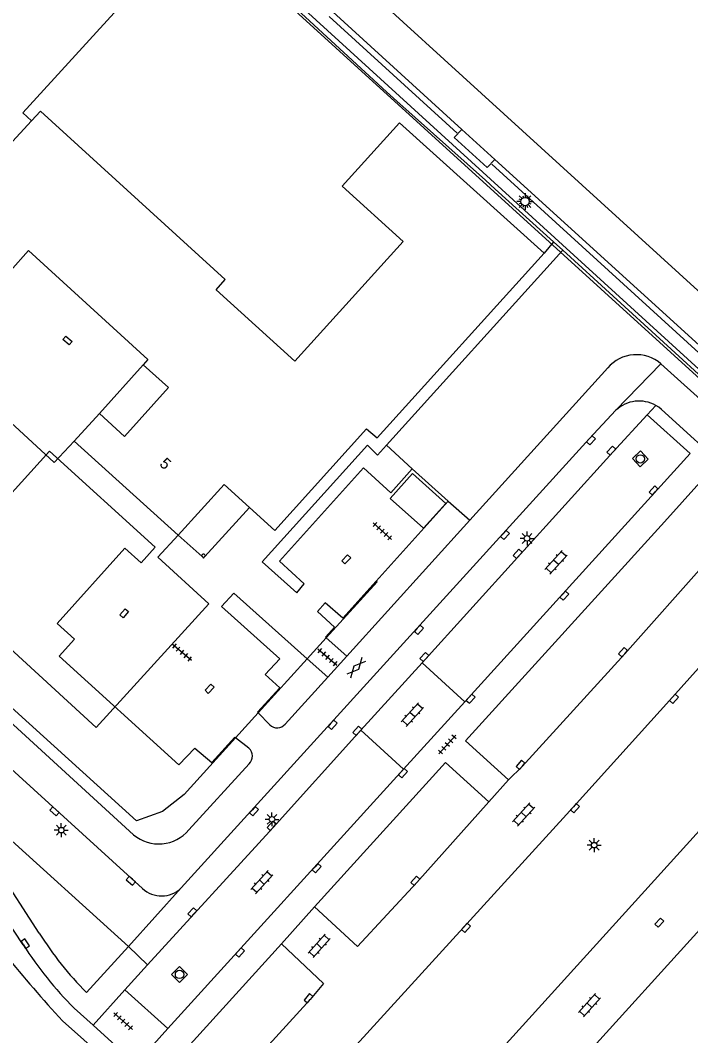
# Model space of a CAD drawing. Extents: x 128000 to 131008, y 398996 to 402500.
# Drawn here: x 128638.3 to 128698.4, y 399880.3 to 399971.4 of the extents above; entities that cross this region are included whole.
import ezdxf

# ---------------------------------------------------------------- set-up
doc = ezdxf.new("R2010")
doc.units = 0
for name, color, linetype in [('bs-afsc-ballenvanger', 7, 'Continuous'), ('bs-afsc-belijning', 7, 'Continuous'), ('bs-afsc-poort', 7, 'Continuous'), ('bs-symb-veldverlichting', 7, 'Continuous'), ('gg-afsc-hekwerk', 7, 'Continuous'), ('gg-anno-huisnummerreeks BGT', 7, 'Continuous'), ('gg-bbg-hoofdgebouw', 7, 'Continuous'), ('gg-bbg-luifel en loopbrug', 7, 'Continuous'), ('gg-bbg-onder overbouw', 7, 'Continuous'), ('gg-bbg-overig bouwwerk', 7, 'Continuous'), ('gg-bbg-pand overbouw', 7, 'Continuous'), ('gg-bbg-pilaar onder overbouw', 7, 'Continuous'), ('gg-bbg-pilaar pand', 7, 'Continuous'), ('gg-knt-verharding', 7, 'Continuous'), ('gg-knt-verharding nz', 7, 'Continuous'), ('gt-bbg-plantopografie pand', 7, 'Continuous'), ('gt-grn-groengrens', 7, 'Continuous'), ('gt-grn-vlakafsluiter', 7, 'Continuous'), ('gt-grn-weggrens', 7, 'Continuous'), ('gt-symb-gesloten verharding', 7, 'Continuous'), ('gt-symb-klinker verharding', 7, 'Continuous'), ('gt-symb-kolk', 7, 'Continuous'), ('gt-symb-kolk center center', 7, 'Continuous'), ('gt-symb-lichtmast', 7, 'Continuous'), ('gt-symb-rioolschacht', 7, 'Continuous'), ('gt-symb-tegel verharding', 7, 'Continuous')]:
    doc.layers.add(name, color=color, linetype=linetype)

# ---------------------------------------------------------------- blocks, each defined once
blk = doc.blocks.new('gt0-KL1')
at = {"layer": 'gt-symb-klinker verharding'}
for p, q in [((-1.15, 0.3), (1.15, 0.3)), ((-1, -0.3), (-1, 0.3)), ((-0.5, 0.3), (-0.5, 0.45)), ((0, -0.3), (0, 0.3)), ((0.5, 0.3), (0.5, 0.45)), ((1, -0.3), (1, 0.3)), ((-1.15, -0.3), (1.15, -0.3)), ((-0.5, -0.45), (-0.5, -0.3)), ((0.5, -0.45), (0.5, -0.3))]:
    blk.add_line(p, q, dxfattribs=at)
blk = doc.blocks.new('gt0-KOLK')
at = {"layer": 'gt-symb-kolk'}
blk.add_lwpolyline([(0, 0), (0.375, 0), (0.375, 0.4), (-0.375, 0.4), (-0.375, 0), (0, 0)], dxfattribs=at)
blk = doc.blocks.new('gt0-KOLKCC')
at = {"layer": 'gt-symb-kolk center center'}
blk.add_lwpolyline([(-0.375, 0.2), (0.375, 0.2), (0.375, -0.2), (-0.375, -0.2)], close=True, dxfattribs=at)
blk = doc.blocks.new('gt0-LMAST')
at = {"layer": 'gt-symb-lichtmast'}
for p, q in [((-0.182, 0.173), (-0.447, 0.438)), ((-0.005, 0.246), (-0.005, 0.621)), ((0.172, 0.173), (0.437, 0.438)), ((-0.255, -0.004), (-0.63, -0.004)), ((-0.182, -0.181), (-0.447, -0.446)), ((-0.005, -0.254), (-0.005, -0.629)), ((0.437, -0.446), (0.172, -0.181)), ((0.245, -0.004), (0.62, -0.004))]:
    blk.add_line(p, q, dxfattribs=at)
blk.add_circle((-0.005, -0.004), 0.25, dxfattribs=at)
blk = doc.blocks.new('gt0-RS')
at = {"layer": 'gt-symb-rioolschacht'}
blk.add_lwpolyline([(-0.5, -0.5), (0.5, -0.5), (0.5, 0.5), (-0.5, 0.5)], close=True, dxfattribs=at)
blk.add_circle((0, 0), 0.375, dxfattribs=at)
blk = doc.blocks.new('gt0-TEG1')
at = {"layer": 'gt-symb-tegel verharding'}
for p, q in [((-1.125, 0), (1.125, 0)), ((-0.9, -0.25), (-0.9, 0.25)), ((-0.45, -0.25), (-0.45, 0.25)), ((0, -0.25), (0, 0.25)), ((0.45, -0.25), (0.45, 0.25)), ((0.9, -0.25), (0.9, 0.25))]:
    blk.add_line(p, q, dxfattribs=at)
blk = doc.blocks.new('bs0-VELDV')
at = {"layer": 'bs-symb-veldverlichting'}
for p, q in [((-0.375, 0), (-0.75, 0)), ((-0.53, 0.53), (-0.265, 0.265)), ((-0.346, 0.144), (-0.52, 0.215)), ((-0.215, 0.52), (-0.144, 0.346)), ((0, 0.75), (0, 0.375)), ((0.215, 0.52), (0.144, 0.346)), ((0.265, 0.265), (0.53, 0.53)), ((0.346, 0.144), (0.52, 0.215)), ((0.375, 0), (0.75, 0)), ((-0.265, -0.265), (-0.53, -0.53)), ((-0.346, -0.144), (-0.52, -0.215)), ((-0.144, -0.346), (-0.215, -0.52)), ((0, -0.375), (0, -0.75)), ((0.144, -0.346), (0.215, -0.52)), ((0.265, -0.265), (0.53, -0.53)), ((0.346, -0.144), (0.52, -0.215))]:
    blk.add_line(p, q, dxfattribs=at)
blk.add_circle((0, 0), 0.375, dxfattribs=at)
blk = doc.blocks.new('gt0-GESVH1')
at = {"layer": 'gt-symb-gesloten verharding'}
for p, q in [((-0.992, -0.261), (0.008, 0.239)), ((0.008, -0.261), (-0.992, 0.239)), ((0.008, 0.239), (1.008, -0.261)), ((1.008, 0.239), (0.008, -0.261))]:
    blk.add_line(p, q, dxfattribs=at)

msp = doc.modelspace()

# ---------------------------------------------------------------- linework, layer by layer
at = {"layer": 'bs-afsc-ballenvanger'}
msp.add_lwpolyline([(128642.793, 399990.602), (128698.253, 399940.139), (128716.791, 399923.29)], dxfattribs=at)
at = {"layer": 'bs-afsc-belijning'}
msp.add_lwpolyline([(128680.602, 400050.543), (128637.488, 400003.296), (128711.378, 399935.914), (128754.43, 399983.204), (128680.602, 400050.543)], dxfattribs=at)
at = {"layer": 'bs-afsc-poort'}
for p, q in [((128671.101, 399965.025), (128672.023, 399964.164)), ((128679.983, 399957.078), (128680.834, 399956.276))]:
    msp.add_line(p, q, dxfattribs=at)
at = {"layer": 'gg-afsc-hekwerk'}
for p, q in [((128638.498, 399963.124), (128653.994, 399980.154)), ((128654.345, 399980.463), (128671.101, 399965.025)), ((128665.966, 399971.784), (128677.444, 399961.314)), ((128671.101, 399965.025), (128672.023, 399964.164)), ((128672.023, 399964.164), (128679.983, 399957.078)), ((128639.271, 399962.411), (128638.498, 399963.124)), ((128680.551, 399958.509), (128711.275, 399930.477)), ((128679.983, 399957.078), (128680.834, 399956.276)), ((128680.834, 399956.276), (128686.079, 399951.551)), ((128686.079, 399951.551), (128685.227, 399950.526)), ((128686.079, 399951.551), (128686.904, 399950.796)), ((128686.904, 399950.796), (128710.769, 399928.983)), ((128670.252, 399921.058), (128665.698, 399916.035)), ((128665.698, 399916.035), (128663.995, 399914.155)), ((128663.995, 399914.155), (128659.594, 399909.301)), ((128659.594, 399909.301), (128657.575, 399907.074))]:
    msp.add_line(p, q, dxfattribs=at)
for points in [[(128642.793, 399990.602), (128698.253, 399940.139), (128716.791, 399923.29)], [(128657.575, 399907.074), (128652.946, 399901.967), (128651.022, 399900.459), (128648.679, 399899.613), (128620.755, 399924.944)]]:
    msp.add_lwpolyline(points, dxfattribs=at)
at = {"layer": 'gg-bbg-hoofdgebouw'}
msp.add_line((128639.271, 399962.411), (128635.203, 399957.983), dxfattribs=at)
for points in [[(128685.227, 399950.526), (128672.264, 399962.238), (128667.122, 399956.547), (128672.598, 399951.599), (128662.898, 399940.862), (128655.819, 399947.258), (128656.65, 399948.178), (128640.075, 399963.286), (128639.271, 399962.411)], [(128628.411, 399950.428), (128628.334, 399950.342), (128634.039, 399945.223), (128639.014, 399950.768), (128649.699, 399940.996), (128649.273, 399940.534)], [(128658.804, 399927.73), (128661.078, 399925.662), (128669.321, 399934.793), (128670.259, 399933.959), (128685.227, 399950.526)], [(128645.358, 399936.17), (128643.087, 399933.684), (128652.426, 399925.251)]]:
    msp.add_lwpolyline(points, dxfattribs=at)
at = {"layer": 'gg-bbg-luifel en loopbrug'}
msp.add_lwpolyline([(128673.438, 399930.762), (128676.413, 399928.088), (128674.407, 399925.857), (128671.433, 399928.532), (128673.438, 399930.762)], dxfattribs=at)
at = {"layer": 'gg-bbg-onder overbouw'}
for points in [[(128649.273, 399940.534), (128651.558, 399938.479), (128647.622, 399934.102), (128645.358, 399936.17)], [(128652.426, 399925.251), (128656.533, 399929.795), (128658.804, 399927.73)]]:
    msp.add_lwpolyline(points, dxfattribs=at)
at = {"layer": 'gg-bbg-overig bouwwerk'}
msp.add_line((128677.855, 399961.635), (128680.819, 399958.95), dxfattribs=at)
msp.add_lwpolyline([(128680.819, 399958.95), (128680.125, 399958.235), (128677.161, 399960.92), (128677.855, 399961.635)], dxfattribs=at)
at = {"layer": 'gg-bbg-pand overbouw'}
for p, q in [((128645.358, 399936.17), (128649.273, 399940.534)), ((128658.804, 399927.73), (128654.812, 399923.318)), ((128652.426, 399925.251), (128654.571, 399923.318))]:
    msp.add_line(p, q, dxfattribs=at)
msp.add_lwpolyline([(128654.641, 399923.261), (128654.704, 399923.192), (128654.747, 399923.257)], dxfattribs=at)
at = {"layer": 'gg-bbg-pilaar onder overbouw'}
msp.add_line((128654.641, 399923.261), (128654.747, 399923.257), dxfattribs=at)
msp.add_lwpolyline([(128654.812, 399923.318), (128654.841, 399923.404), (128654.814, 399923.491), (128654.741, 399923.545), (128654.65, 399923.547), (128654.576, 399923.494), (128654.547, 399923.408), (128654.571, 399923.318)], dxfattribs=at)
at = {"layer": 'gg-bbg-pilaar pand'}
for p, q in [((128654.571, 399923.318), (128654.641, 399923.261)), ((128654.747, 399923.257), (128654.812, 399923.318))]:
    msp.add_line(p, q, dxfattribs=at)
at = {"layer": 'gg-knt-verharding'}
for p, q in [((128666.301, 399972.199), (128677.855, 399961.635)), ((128680.819, 399958.95), (128711.666, 399930.872)), ((128686.606, 399950.47), (128686.904, 399950.796)), ((128686.606, 399950.47), (128671.089, 399933.308)), ((128678.581, 399926.592), (128690.934, 399940.247)), ((128695.713, 399940.613), (128738.344, 399901.925)), ((128673.416, 399931.186), (128676.634, 399928.284)), ((128676.634, 399928.284), (128670.18, 399921.123)), ((128667.541, 399914.388), (128678.581, 399926.592)), ((128620.113, 399924.245), (128648.432, 399898.357)), ((128665.698, 399916.035), (128667.541, 399914.388)), ((128667.541, 399914.388), (128665.842, 399912.498)), ((128663.995, 399914.155), (128665.842, 399912.498)), ((128668.807, 399907.747), (128674.306, 399913.8)), ((128678.128, 399910.289), (128674.306, 399913.8)), ((128662.019, 399908.296), (128665.842, 399912.498)), ((128678.128, 399910.289), (128672.635, 399904.241)), ((128659.594, 399909.301), (128660.635, 399908.212)), ((128658.774, 399906.13), (128657.575, 399907.074)), ((128672.635, 399904.241), (128668.807, 399907.747)), ((128653.373, 399898.793), (128658.789, 399904.731)), ((128639.972, 399889.55), (128630.407, 399904.248)), ((128647.974, 399888.328), (128630.407, 399904.248)), ((128672.635, 399904.241), (128651.494, 399880.985)), ((128638.54, 399888.489), (128628.984, 399902.79)), ((128680.283, 399901.309), (128682.046, 399903.301)), ((128652.684, 399893.605), (128647.974, 399888.328)), ((128664.645, 399891.886), (128661.675, 399888.578)), ((128647.974, 399888.328), (128644.192, 399884.215)), ((128661.675, 399888.578), (128651.735, 399877.63)), ((128647.626, 399884.441), (128649.681, 399886.692)), ((128651.494, 399880.985), (128647.626, 399884.441)), ((128643.094, 399882.801), (128644.796, 399881.273)), ((128644.796, 399881.273), (128648.654, 399877.807))]:
    msp.add_line(p, q, dxfattribs=at)
for points in [[(128630.529, 400002.184), (128630.791, 400002.49), (128711.005, 399929.287)], [(128691.676, 399936.451), (128689.282, 399933.88), (128652.684, 399893.605)], [(128739.307, 399896.979), (128725.866, 399909.165), (128716.716, 399917.568), (128708.136, 399925.274), (128695.757, 399936.514), (128695.512, 399936.709), (128695.25, 399936.877)], [(128674.306, 399913.8), (128691.399, 399932.69), (128694.474, 399936.043)], [(128694.474, 399936.043), (128698.337, 399932.565), (128678.128, 399910.289)], [(128620.755, 399924.944), (128620.851, 399925.049), (128627.999, 399918.555), (128640.873, 399932.784), (128650.366, 399924.168), (128649.097, 399922.75), (128647.632, 399924.07), (128641.574, 399917.328), (128643.124, 399915.919), (128641.764, 399914.385), (128652.491, 399904.63), (128653.913, 399906.146), (128655.446, 399904.85), (128657.511, 399907.124), (128657.575, 399907.074)], [(128671.089, 399933.308), (128670.292, 399932.426), (128669.41, 399933.309), (128659.94, 399922.855), (128663.073, 399920.064), (128663.729, 399920.883), (128661.499, 399922.908), (128669.043, 399931.269), (128671.498, 399929.053), (128673.416, 399931.186)], [(128682.046, 399903.301), (128678.179, 399906.794), (128696.024, 399926.423), (128699.21, 399929.953), (128703.053, 399926.436)], [(128670.18, 399921.123), (128667.178, 399917.793), (128665.614, 399919.168), (128664.915, 399918.383), (128666.442, 399916.988), (128665.639, 399916.088), (128665.698, 399916.035)], [(128663.995, 399914.155), (128657.424, 399920.051), (128656.318, 399918.834), (128661.525, 399914.141), (128660.233, 399912.73), (128661.524, 399911.544), (128659.539, 399909.358), (128659.594, 399909.301)], [(128649.229, 399893.558), (128634.075, 399907.326), (128633.538, 399907.699)], [(128649.681, 399886.692), (128660.939, 399899.028), (128668.807, 399907.747)], [(128664.645, 399891.886), (128676.388, 399904.846), (128680.283, 399901.309)]]:
    msp.add_lwpolyline(points, dxfattribs=at)
for centre, radius, start, end in [((128693.506, 399938.045), 3.386, 49.33007, 139.42883), ((128693.751, 399934.244), 3.029, 60.3505, 133.24401), ((128661.286, 399908.928), 0.968, 227.71475, 319.23171), ((128658.101, 399905.423), 0.976, 314.81107, 46.41753), ((128650.685, 399901.043), 3.506, 230.01517, 320.07041), ((128650.933, 399895.337), 2.463, 226.23623, 315.32252), ((128665.758, 399905.61), 30.378, 211.91575, 224.77244), ((128667.194, 399906.763), 33.985, 212.52797, 224.83586)]:
    msp.add_arc(centre, radius, start, end, dxfattribs=at)
at = {"layer": 'gg-knt-verharding nz'}
msp.add_line((128642.061, 399881.667), (128649.3, 399875.229), dxfattribs=at)
for points in [[(128699.84, 399922.901), (128692.463, 399914.608), (128683.268, 399904.503), (128682.046, 399903.301)], [(128664.091, 399874.757), (128671.471, 399868.172), (128711.564, 399912.432), (128704.235, 399919.095), (128696.738, 399910.695), (128687.857, 399900.879), (128664.091, 399874.757)], [(128672.266, 399860.134), (128679.689, 399853.353), (128723.492, 399901.621), (128715.996, 399908.399), (128672.266, 399860.134)], [(128680.283, 399901.309), (128673.828, 399894.091), (128668.495, 399888.335), (128664.645, 399891.886)], [(128661.675, 399888.578), (128665.462, 399885.03), (128664.27, 399883.577), (128655.626, 399874.117)]]:
    msp.add_lwpolyline(points, dxfattribs=at)
msp.add_arc((128725.923, 399959.218), 114.223, 214.88583, 222.76119, dxfattribs=at)
at = {"layer": 'gt-bbg-plantopografie pand'}
msp.add_line((128652.426, 399925.251), (128650.601, 399923.253), dxfattribs=at)
msp.add_lwpolyline([(128650.601, 399923.253), (128655.178, 399919.072), (128645.059, 399907.996), (128615.315, 399935.329), (128626.266, 399947.246), (128632.054, 399941.928), (128631.223, 399941.024), (128641.278, 399931.785), (128641.318, 399931.748), (128643.087, 399933.684), (128652.426, 399925.251)], dxfattribs=at)
at = {"layer": 'gt-grn-groengrens'}
for p, q in [((128671.089, 399933.308), (128673.416, 399931.186)), ((128676.634, 399928.284), (128678.581, 399926.592))]:
    msp.add_line(p, q, dxfattribs=at)
at = {"layer": 'gt-grn-vlakafsluiter'}
msp.add_line((128670.252, 399921.058), (128670.18, 399921.123), dxfattribs=at)
at = {"layer": 'gt-grn-weggrens'}
for p, q in [((128691.676, 399936.451), (128695.713, 399940.613)), ((128695.25, 399936.877), (128694.474, 399936.043)), ((128647.974, 399888.328), (128649.681, 399886.692)), ((128644.796, 399881.273), (128647.626, 399884.441)), ((128651.494, 399880.985), (128649.947, 399879.253))]:
    msp.add_line(p, q, dxfattribs=at)

# ---------------------------------------------------------------- block references
at = {"layer": 'bs-symb-veldverlichting'}
msp.add_blockref('bs0-VELDV', (128683.527, 399955.166), dxfattribs=at)
at = {"layer": 'gt-symb-gesloten verharding', "rotation": -132.12343817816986}
msp.add_blockref('gt0-GESVH1', (128668.411, 399913.35), dxfattribs=at)
at = {"layer": 'gt-symb-klinker verharding'}
for p, rotation in [((128686.308, 399922.807), 47.55289814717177), ((128673.426, 399909.14), 47.75715663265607), ((128683.401, 399900.178), 47.91906958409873), ((128659.924, 399894.114), 47.55289814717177), ((128665.066, 399888.401), 47.91906958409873), ((128689.301, 399883.08), 47.91906958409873)]:
    msp.add_blockref('gt0-KL1', p, dxfattribs=dict(at, rotation=rotation))
at = {"layer": 'gt-symb-kolk'}
for p, rotation in [((128689.282, 399933.88), -132.8519084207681), ((128691.399, 399932.69), 47.83811877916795), ((128695.191, 399929.118), 47.63383016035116), ((128681.579, 399925.396), -132.3661698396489), ((128683.01, 399923.432), 47.91906958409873), ((128686.909, 399919.953), -132.16188122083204), ((128673.864, 399916.888), -132.28524834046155), ((128674.653, 399914.176), 47.31004221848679), ((128692.463, 399914.608), 48.32364226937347), ((128678.504, 399910.702), -132.2043376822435), ((128696.738, 399910.695), -132.2852483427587), ((128666.122, 399908.364), -132.2852483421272), ((128668.627, 399907.546), 47.71475165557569), ((128672.44, 399904.028), -132.44710185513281), ((128683.268, 399904.503), 48.00000872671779), ((128641.466, 399900.62), 138.08093588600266), ((128659.079, 399900.615), -132.2852483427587), ((128687.857, 399900.879), -132.32381653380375), ((128660.939, 399899.028), 47.63383016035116), ((128664.702, 399895.5), -132.20433768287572), ((128648.317, 399894.382), 137.9190695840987), ((128673.828, 399894.091), 48.16185074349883), ((128653.838, 399891.266), 47.71475165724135), ((128678.077, 399890.144), -132.32381653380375), ((128638.54, 399888.489), -56.72848549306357), ((128657.808, 399887.934), -132.2852483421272), ((128664.27, 399883.577), 50.64204308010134)]:
    msp.add_blockref('gt0-KOLK', p, dxfattribs=dict(at, rotation=rotation))
at = {"layer": 'gt-symb-kolk center center'}
for p, rotation in [((128642.504, 399942.711), -40.78156719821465), ((128667.489, 399923.07), -134.6758406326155), ((128647.584, 399918.232), -131.67635772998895), ((128655.233, 399911.462), 46.45841766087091), ((128695.576, 399890.481), 47.79566231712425)]:
    msp.add_blockref('gt0-KOLKCC', p, dxfattribs=dict(at, rotation=rotation))
at = {"layer": 'gt-symb-lichtmast'}
for p in [(128683.71, 399924.954), (128660.84, 399899.751), (128641.949, 399898.779), (128689.732, 399897.432)]:
    msp.add_blockref('gt0-LMAST', p, dxfattribs=at)
at = {"layer": 'gt-symb-rioolschacht'}
for p, rotation in [((128693.859, 399932.086), -136.66204388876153), ((128652.544, 399885.834), -44.513767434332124)]:
    msp.add_blockref('gt0-RS', p, dxfattribs=dict(at, rotation=rotation))
at = {"layer": 'gt-symb-tegel verharding'}
for p, rotation in [((128670.729, 399925.6), 137.91906958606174), ((128652.754, 399914.724), 139.74681473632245), ((128665.802, 399914.289), 139.74681473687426), ((128676.553, 399906.459), 47.91906958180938), ((128647.484, 399881.642), -42.08093041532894)]:
    msp.add_blockref('gt0-TEG1', p, dxfattribs=dict(at, rotation=rotation))

# ---------------------------------------------------------------- texts
at = {"layer": 'gg-anno-huisnummerreeks BGT'}
msp.add_text('5', height=1, rotation=317.9, dxfattribs=at).set_placement((128650.683, 399931.541))

doc.saveas('drawing.dxf')
